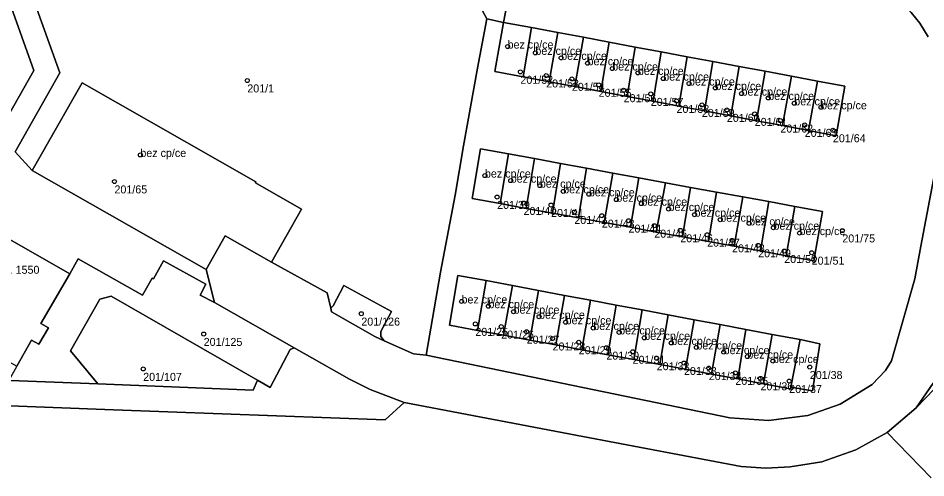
# Model space of a CAD drawing. Extents: x -878211 to -870363, y -1058464 to -1052522.
# Drawn here: x -873555.2 to -873441.8, y -1055727.4 to -1055670 of the extents above; entities that cross this region are included whole.
import ezdxf

# ---------------------------------------------------------------- set-up
doc = ezdxf.new("R2010")
doc.units = 0
for name, color, linetype in [('Vrstva 50', 7, 'Continuous'), ('Vrstva 51', 7, 'Continuous'), ('Vrstva 52', 7, 'Continuous')]:
    doc.layers.add(name, color=color, linetype=linetype)

msp = doc.modelspace()

# ---------------------------------------------------------------- linework, layer by layer
at = {"layer": 'Vrstva 50'}
for centre in [(-873494.03, -1055673.50994), (-873490.56, -1055674.29994), (-873487.34, -1055674.92994), (-873484.04, -1055675.59994), (-873492.43, -1055676.67994), (-873489.21, -1055677.13994), (-873480.96, -1055676.25994), (-873477.75, -1055676.80994), (-873526.56, -1055677.75994), (-873486, -1055677.55994), (-873482.65, -1055678.30994), (-873474.58, -1055677.51994), (-873471.36, -1055678.13994), (-873479.53, -1055678.97994), (-873476.14, -1055679.43994), (-873468.06, -1055678.68994), (-873464.8, -1055679.39994), (-873472.92, -1055680.31994), (-873461.46, -1055679.93994), (-873458.2, -1055680.60994), (-873469.75, -1055680.81994), (-873466.63, -1055681.43994), (-873454.86, -1055681.10994), (-873463.15, -1055681.93994), (-873459.94, -1055682.77994), (-873456.9, -1055683.31994), (-873453.38, -1055683.98994), (-873539.92, -1055687.06994), (-873496.86, -1055689.64994), (-873543.16, -1055690.38994), (-873493.64, -1055690.27994), (-873489.99, -1055690.90994), (-873487.08, -1055691.61994), (-873483.87, -1055691.98994), (-873495.34, -1055692.32994), (-873492.04, -1055693.07994), (-873480.44, -1055692.65994), (-873477.31, -1055693.15994), (-873488.6, -1055693.32994), (-873485.69, -1055694.20994), (-873473.92, -1055693.82994), (-873482.26, -1055694.66994), (-873478.92, -1055695.28994), (-873470.67, -1055694.53994), (-873467.45, -1055695.16994), (-873475.7, -1055695.91994), (-873472.45, -1055696.49994), (-873463.85, -1055695.62994), (-873460.81, -1055696.16994), (-873452.2, -1055696.51994), (-873469.1, -1055697.04994), (-873465.98, -1055697.75994), (-873457.55, -1055696.83994), (-873462.72, -1055698.37994), (-873459.46, -1055699.08994), (-873456.03, -1055699.29994), (-873499.79, -1055705.38994), (-873496.43, -1055705.97994), (-873493.28, -1055706.66994), (-873512.31, -1055706.91994), (-873490.1, -1055707.29994), (-873486.78, -1055707.98994), (-873498.06, -1055708.19994), (-873494.83, -1055708.53994), (-873483.32, -1055708.70994), (-873532.01, -1055709.45994), (-873491.65, -1055709.17994), (-873488.41, -1055710.02994), (-873480.09, -1055709.25994), (-873476.95, -1055709.93994), (-873485.14, -1055710.49994), (-873481.69, -1055711.17994), (-873473.58, -1055710.57994), (-873470.44, -1055711.13994), (-873478.41, -1055711.68994), (-873475.4, -1055712.49994), (-873467.03, -1055711.72994), (-873464.07, -1055712.27994), (-873471.99, -1055713.08994), (-873460.88, -1055712.83994), (-873456.27, -1055713.59994), (-873539.57, -1055713.82994), (-873468.89, -1055713.72994), (-873465.57, -1055714.32994), (-873462.43, -1055715.00994), (-873458.84, -1055715.34994)]:
    msp.add_circle(centre, 0.25, dxfattribs=at)
at = {"layer": 'Vrstva 51'}
for points in [[(-873577.9, -1055586.21), (-873550.79, -1055607.1), (-873524.96, -1055626.95), (-873494.25, -1055650.55), (-873482.73, -1055657.36), (-873479.69, -1055658.48), (-873476.2, -1055659.5), (-873455.91, -1055663.31), (-873451.24, -1055664.45), (-873448.44, -1055665.53), (-873445.57, -1055667.38), (-873443.6, -1055669.25), (-873442.53, -1055670.58)], [(-873564.15, -1055634), (-873526.86, -1055662.58), (-873525.35, -1055663.44), (-873523.9, -1055663.88), (-873501.92, -1055668.87), (-873501.17, -1055668.85), (-873499.68, -1055668.44), (-873497.19, -1055668.95), (-873496.63, -1055670.03), (-873494.55, -1055670.49), (-873492.46, -1055659.67), (-873492.08, -1055657.3), (-873491.89, -1055655), (-873492.26, -1055653.47), (-873493.14, -1055651.73), (-873494.25, -1055650.55), (-873524.96, -1055626.95), (-873550.79, -1055607.1), (-873577.9, -1055586.21)], [(-873570, -1055629.56), (-873553.22, -1055676.49), (-873557.74, -1055684.38)], [(-873557.74, -1055684.38), (-873553.22, -1055676.49), (-873570, -1055629.56)], [(-873564.94, -1055635.22), (-873549.97, -1055676.79), (-873555.57, -1055686.67), (-873553.46, -1055689), (-873547.19, -1055678.03), (-873525.49, -1055690.42), (-873525.55, -1055690.55), (-873519.78, -1055693.84), (-873523.55, -1055700.48), (-873516.56, -1055704.3), (-873516.13, -1055706.23), (-873515.83, -1055705.93), (-873514.48, -1055703.41), (-873508.53, -1055706.64), (-873509.89, -1055709.14), (-873509.89, -1055709.79), (-873509.46, -1055710.32), (-873505.78, -1055711.95), (-873504.22, -1055712.09), (-873502.4, -1055701.74), (-873500.57, -1055692.08), (-873499.54, -1055685.91), (-873497.8, -1055676.23), (-873496.63, -1055670.03), (-873497.19, -1055668.95)], [(-873562.38, -1055694.15), (-873548.72, -1055701.94), (-873547.68, -1055700.04), (-873539.65, -1055704.62), (-873538.43, -1055702.48), (-873538.29, -1055702.55), (-873537.05, -1055700.31), (-873531.73, -1055703.24), (-873532.46, -1055704.59), (-873530.65, -1055705.54), (-873531.71, -1055701.38), (-873553.46, -1055689), (-873555.57, -1055686.67), (-873549.97, -1055676.79), (-873564.94, -1055635.22)], [(-873492.46, -1055659.67), (-873494.55, -1055670.49), (-873496.63, -1055670.03), (-873497.8, -1055676.23), (-873499.54, -1055685.91), (-873500.57, -1055692.08), (-873502.4, -1055701.74), (-873504.22, -1055712.09), (-873466.28, -1055719.95), (-873461.43, -1055720.28), (-873456.51, -1055719.65), (-873452.46, -1055718.22), (-873448.48, -1055715.78), (-873446.82, -1055714.02), (-873446.04, -1055712.82), (-873443.16, -1055702.56), (-873442.38, -1055698.46), (-873439.73, -1055684.43)], [(-873441.47, -1055672.29), (-873442.53, -1055670.58), (-873443.6, -1055669.25)], [(-873442.53, -1055670.58), (-873441.47, -1055672.29)], [(-873439.73, -1055684.43), (-873442.38, -1055698.46), (-873443.16, -1055702.56), (-873446.04, -1055712.82), (-873446.82, -1055714.02), (-873448.48, -1055715.78), (-873452.46, -1055718.22), (-873456.51, -1055719.65), (-873461.43, -1055720.28), (-873466.28, -1055719.95), (-873504.22, -1055712.09), (-873505.78, -1055711.95), (-873509.46, -1055710.32), (-873510.64, -1055709.79), (-873516.03, -1055706.7), (-873516.13, -1055706.23), (-873516.56, -1055704.3), (-873523.55, -1055700.48), (-873529.33, -1055697.2), (-873531.71, -1055701.38), (-873530.65, -1055705.54), (-873520.69, -1055711.19), (-873513.77, -1055715.11), (-873511.21, -1055716.4), (-873506.96, -1055718.02), (-873484.62, -1055722.26), (-873464.85, -1055726.05), (-873461.78, -1055726.25), (-873458.73, -1055726.08), (-873454.77, -1055725.43), (-873450.5, -1055723.95), (-873446.59, -1055721.79), (-873442.96, -1055718.71), (-873440.83, -1055715.59)], [(-873575.63, -1055717.71), (-873543.29, -1055718.96), (-873509.32, -1055720.18), (-873506.96, -1055718.02), (-873511.21, -1055716.4), (-873513.77, -1055715.11), (-873520.69, -1055711.19), (-873521.21, -1055711.38), (-873523.69, -1055716.17), (-873525.3, -1055715.24), (-873525.81, -1055716.49), (-873545.24, -1055715.68), (-873555.08, -1055715.32), (-873556.36, -1055715.27)], [(-873440.83, -1055715.59), (-873442.96, -1055718.71), (-873440.69, -1055716.33)], [(-873440.69, -1055716.33), (-873442.96, -1055718.71), (-873446.59, -1055721.79), (-873441.09, -1055727.45)], [(-873441.09, -1055727.45), (-873446.59, -1055721.79), (-873450.5, -1055723.95), (-873454.77, -1055725.43), (-873458.73, -1055726.08), (-873461.78, -1055726.25), (-873464.85, -1055726.05), (-873484.62, -1055722.26), (-873506.96, -1055718.02), (-873509.32, -1055720.18), (-873543.29, -1055718.96), (-873575.63, -1055717.71)]]:
    msp.add_lwpolyline(points, dxfattribs=at)
for points in [[(-873494.55, -1055670.49), (-873495.63, -1055676.63), (-873492.07, -1055677.3), (-873491.03, -1055671.15)], [(-873492.07, -1055677.3), (-873495.63, -1055676.63), (-873494.55, -1055670.49), (-873491.03, -1055671.15), (-873487.75, -1055671.76), (-873484.54, -1055672.36), (-873481.33, -1055672.96), (-873478.09, -1055673.57), (-873474.84, -1055674.18), (-873471.58, -1055674.79), (-873468.37, -1055675.39), (-873465.1, -1055676), (-873461.86, -1055676.61), (-873458.55, -1055677.23), (-873455.31, -1055677.84), (-873451.87, -1055678.48), (-873452.96, -1055684.66), (-873456.44, -1055684.01), (-873459.68, -1055683.4), (-873462.92, -1055682.79), (-873466.15, -1055682.18), (-873469.42, -1055681.56), (-873472.63, -1055680.96), (-873475.86, -1055680.35), (-873479.1, -1055679.74), (-873482.36, -1055679.13), (-873485.61, -1055678.52), (-873488.84, -1055677.91)], [(-873488.84, -1055677.91), (-873487.75, -1055671.76), (-873491.03, -1055671.15), (-873492.07, -1055677.3)], [(-873484.54, -1055672.36), (-873487.75, -1055671.76), (-873488.84, -1055677.91), (-873485.61, -1055678.52)], [(-873485.61, -1055678.52), (-873482.36, -1055679.13), (-873481.33, -1055672.96), (-873484.54, -1055672.36)], [(-873479.1, -1055679.74), (-873478.09, -1055673.57), (-873481.33, -1055672.96), (-873482.36, -1055679.13)], [(-873474.84, -1055674.18), (-873478.09, -1055673.57), (-873479.1, -1055679.74), (-873475.86, -1055680.35)], [(-873471.58, -1055674.79), (-873474.84, -1055674.18), (-873475.86, -1055680.35), (-873472.63, -1055680.96)], [(-873468.37, -1055675.39), (-873471.58, -1055674.79), (-873472.63, -1055680.96), (-873469.42, -1055681.56)], [(-873465.1, -1055676), (-873468.37, -1055675.39), (-873469.42, -1055681.56), (-873466.15, -1055682.18)], [(-873461.86, -1055676.61), (-873465.1, -1055676), (-873466.15, -1055682.18), (-873462.92, -1055682.79)], [(-873458.55, -1055677.23), (-873461.86, -1055676.61), (-873462.92, -1055682.79), (-873459.68, -1055683.4)], [(-873531.71, -1055701.38), (-873529.33, -1055697.2), (-873523.55, -1055700.48), (-873519.78, -1055693.84), (-873525.55, -1055690.55), (-873525.49, -1055690.42), (-873547.19, -1055678.03), (-873553.46, -1055689)], [(-873455.31, -1055677.84), (-873458.55, -1055677.23), (-873459.68, -1055683.4), (-873456.44, -1055684.01)], [(-873451.87, -1055678.48), (-873455.31, -1055677.84), (-873456.44, -1055684.01), (-873452.96, -1055684.66)], [(-873497.43, -1055686.29), (-873498.46, -1055692.52), (-873494.94, -1055693.16), (-873493.91, -1055686.94)], [(-873494.94, -1055693.16), (-873498.46, -1055692.52), (-873497.43, -1055686.29), (-873493.91, -1055686.94), (-873490.66, -1055687.53), (-873487.41, -1055688.13), (-873484.18, -1055688.73), (-873480.86, -1055689.34), (-873477.65, -1055689.93), (-873474.3, -1055690.54), (-873471.17, -1055691.12), (-873467.91, -1055691.72), (-873464.65, -1055692.32), (-873461.39, -1055692.91), (-873458.15, -1055693.51), (-873454.67, -1055694.15), (-873455.76, -1055700.3), (-873459.2, -1055699.67), (-873462.44, -1055699.08), (-873465.71, -1055698.49), (-873468.93, -1055697.9), (-873472.18, -1055697.31), (-873475.45, -1055696.71), (-873478.69, -1055696.12), (-873481.95, -1055695.53), (-873485.18, -1055694.94), (-873488.43, -1055694.35), (-873491.7, -1055693.75)], [(-873491.7, -1055693.75), (-873490.66, -1055687.53), (-873493.91, -1055686.94), (-873494.94, -1055693.16)], [(-873488.43, -1055694.35), (-873487.41, -1055688.13), (-873490.66, -1055687.53), (-873491.7, -1055693.75)], [(-873484.18, -1055688.73), (-873487.41, -1055688.13), (-873488.43, -1055694.35), (-873485.18, -1055694.94)], [(-873481.95, -1055695.53), (-873480.86, -1055689.34), (-873484.18, -1055688.73), (-873485.18, -1055694.94)], [(-873478.69, -1055696.12), (-873477.65, -1055689.93), (-873480.86, -1055689.34), (-873481.95, -1055695.53)], [(-873475.45, -1055696.71), (-873474.3, -1055690.54), (-873477.65, -1055689.93), (-873478.69, -1055696.12)], [(-873471.17, -1055691.12), (-873474.3, -1055690.54), (-873475.45, -1055696.71), (-873472.18, -1055697.31)], [(-873467.91, -1055691.72), (-873471.17, -1055691.12), (-873472.18, -1055697.31), (-873468.93, -1055697.9)], [(-873468.93, -1055697.9), (-873465.71, -1055698.49), (-873464.65, -1055692.32), (-873467.91, -1055691.72)], [(-873462.44, -1055699.08), (-873461.39, -1055692.91), (-873464.65, -1055692.32), (-873465.71, -1055698.49)], [(-873459.2, -1055699.67), (-873458.15, -1055693.51), (-873461.39, -1055692.91), (-873462.44, -1055699.08)], [(-873454.67, -1055694.15), (-873458.15, -1055693.51), (-873459.2, -1055699.67), (-873455.76, -1055700.3)], [(-873562.38, -1055694.15), (-873569.06, -1055705.68), (-873555.35, -1055713.48), (-873553.51, -1055710.22), (-873552.61, -1055710.72), (-873551.42, -1055708.69), (-873552.35, -1055708.16), (-873548.72, -1055701.94)], [(-873520.69, -1055711.19), (-873530.65, -1055705.54), (-873532.46, -1055704.59), (-873531.73, -1055703.24), (-873537.05, -1055700.31), (-873538.29, -1055702.55), (-873538.43, -1055702.48), (-873539.65, -1055704.62), (-873547.68, -1055700.04), (-873548.72, -1055701.94), (-873552.35, -1055708.16), (-873551.42, -1055708.69), (-873552.61, -1055710.72), (-873553.51, -1055710.22), (-873555.35, -1055713.48), (-873556.36, -1055715.27), (-873555.08, -1055715.32), (-873545.24, -1055715.68), (-873548.64, -1055711.57), (-873544.97, -1055705.09), (-873543.59, -1055704.72), (-873525.3, -1055715.24), (-873523.69, -1055716.17), (-873521.21, -1055711.38)], [(-873500.24, -1055702.13), (-873501.29, -1055708.35), (-873497.78, -1055709.01), (-873496.7, -1055702.79)], [(-873497.78, -1055709.01), (-873501.29, -1055708.35), (-873500.24, -1055702.13), (-873496.7, -1055702.79), (-873493.43, -1055703.41), (-873490.17, -1055704.02), (-873486.94, -1055704.63), (-873483.69, -1055705.24), (-873480.45, -1055705.85), (-873477.22, -1055706.45), (-873473.95, -1055707.07), (-873470.71, -1055707.67), (-873467.45, -1055708.29), (-873464.25, -1055708.89), (-873460.95, -1055709.51), (-873457.47, -1055710.16), (-873455.03, -1055710.69), (-873455.92, -1055716.58), (-873458.62, -1055716.12), (-873458.66, -1055716.32), (-873462.04, -1055715.69), (-873465.28, -1055715.08), (-873468.53, -1055714.47), (-873471.78, -1055713.87), (-873475.01, -1055713.26), (-873478.24, -1055712.66), (-873481.52, -1055712.05), (-873484.75, -1055711.44), (-873488.01, -1055710.83), (-873491.27, -1055710.22), (-873494.53, -1055709.61)], [(-873493.43, -1055703.41), (-873496.7, -1055702.79), (-873497.78, -1055709.01), (-873494.53, -1055709.61)], [(-873516.13, -1055706.23), (-873516.03, -1055706.7), (-873510.64, -1055709.79), (-873509.46, -1055710.32), (-873509.89, -1055709.79), (-873509.89, -1055709.14), (-873508.53, -1055706.64), (-873514.48, -1055703.41), (-873515.83, -1055705.93)], [(-873491.27, -1055710.22), (-873490.17, -1055704.02), (-873493.43, -1055703.41), (-873494.53, -1055709.61)], [(-873488.01, -1055710.83), (-873486.94, -1055704.63), (-873490.17, -1055704.02), (-873491.27, -1055710.22)], [(-873543.59, -1055704.72), (-873544.97, -1055705.09), (-873548.64, -1055711.57), (-873545.24, -1055715.68), (-873525.81, -1055716.49), (-873525.3, -1055715.24)], [(-873488.01, -1055710.83), (-873484.75, -1055711.44), (-873483.69, -1055705.24), (-873486.94, -1055704.63)], [(-873480.45, -1055705.85), (-873483.69, -1055705.24), (-873484.75, -1055711.44), (-873481.52, -1055712.05)], [(-873478.24, -1055712.66), (-873477.22, -1055706.45), (-873480.45, -1055705.85), (-873481.52, -1055712.05)], [(-873473.95, -1055707.07), (-873477.22, -1055706.45), (-873478.24, -1055712.66), (-873475.01, -1055713.26)], [(-873475.01, -1055713.26), (-873471.78, -1055713.87), (-873470.71, -1055707.67), (-873473.95, -1055707.07)], [(-873468.53, -1055714.47), (-873467.45, -1055708.29), (-873470.71, -1055707.67), (-873471.78, -1055713.87)], [(-873464.25, -1055708.89), (-873467.45, -1055708.29), (-873468.53, -1055714.47), (-873465.28, -1055715.08)], [(-873465.28, -1055715.08), (-873462.04, -1055715.69), (-873460.95, -1055709.51), (-873464.25, -1055708.89)], [(-873458.66, -1055716.32), (-873458.62, -1055716.12), (-873457.47, -1055710.16), (-873460.95, -1055709.51), (-873462.04, -1055715.69)], [(-873458.62, -1055716.12), (-873455.92, -1055716.58), (-873455.03, -1055710.69), (-873457.47, -1055710.16)]]:
    msp.add_lwpolyline(points, close=True, dxfattribs=at)
at = {"layer": 'Vrstva 52'}
for points in [[(-873495.63, -1055676.63), (-873492.07, -1055677.3), (-873491.03, -1055671.15), (-873494.55, -1055670.49)], [(-873491.03, -1055671.15), (-873492.07, -1055677.3), (-873488.84, -1055677.91), (-873487.75, -1055671.76)], [(-873487.75, -1055671.76), (-873488.84, -1055677.91), (-873485.61, -1055678.52), (-873484.54, -1055672.36)], [(-873485.61, -1055678.52), (-873482.36, -1055679.13), (-873481.33, -1055672.96), (-873484.54, -1055672.36)], [(-873482.36, -1055679.13), (-873479.1, -1055679.74), (-873478.09, -1055673.57), (-873481.33, -1055672.96)], [(-873478.09, -1055673.57), (-873479.1, -1055679.74), (-873475.86, -1055680.35), (-873474.84, -1055674.18)], [(-873475.86, -1055680.35), (-873472.63, -1055680.96), (-873471.58, -1055674.79), (-873474.84, -1055674.18)], [(-873472.63, -1055680.96), (-873469.42, -1055681.56), (-873468.37, -1055675.39), (-873471.58, -1055674.79)], [(-873469.42, -1055681.56), (-873466.15, -1055682.18), (-873465.1, -1055676), (-873468.37, -1055675.39)], [(-873466.15, -1055682.18), (-873462.92, -1055682.79), (-873461.86, -1055676.61), (-873465.1, -1055676)], [(-873462.92, -1055682.79), (-873459.68, -1055683.4), (-873458.55, -1055677.23), (-873461.86, -1055676.61)], [(-873525.49, -1055690.42), (-873547.19, -1055678.03), (-873553.46, -1055689), (-873531.71, -1055701.38), (-873529.33, -1055697.2), (-873523.55, -1055700.48), (-873519.78, -1055693.84), (-873525.55, -1055690.55)], [(-873459.68, -1055683.4), (-873456.44, -1055684.01), (-873455.31, -1055677.84), (-873458.55, -1055677.23)], [(-873456.44, -1055684.01), (-873452.96, -1055684.66), (-873451.87, -1055678.48), (-873455.31, -1055677.84)], [(-873498.46, -1055692.52), (-873494.94, -1055693.16), (-873493.91, -1055686.94), (-873497.43, -1055686.29)], [(-873493.91, -1055686.94), (-873494.94, -1055693.16), (-873491.7, -1055693.75), (-873490.66, -1055687.53)], [(-873491.7, -1055693.75), (-873488.43, -1055694.35), (-873487.41, -1055688.13), (-873490.66, -1055687.53)], [(-873488.43, -1055694.35), (-873485.18, -1055694.94), (-873484.18, -1055688.73), (-873487.41, -1055688.13)], [(-873484.18, -1055688.73), (-873485.18, -1055694.94), (-873481.95, -1055695.53), (-873480.86, -1055689.34)], [(-873477.65, -1055689.93), (-873480.86, -1055689.34), (-873481.95, -1055695.53), (-873478.69, -1055696.12)], [(-873477.65, -1055689.93), (-873478.69, -1055696.12), (-873475.45, -1055696.71), (-873474.3, -1055690.54)], [(-873475.45, -1055696.71), (-873472.18, -1055697.31), (-873471.17, -1055691.12), (-873474.3, -1055690.54)], [(-873471.17, -1055691.12), (-873472.18, -1055697.31), (-873468.93, -1055697.9), (-873467.91, -1055691.72)], [(-873468.93, -1055697.9), (-873465.71, -1055698.49), (-873464.65, -1055692.32), (-873467.91, -1055691.72)], [(-873464.65, -1055692.32), (-873465.71, -1055698.49), (-873462.44, -1055699.08), (-873461.39, -1055692.91)], [(-873462.44, -1055699.08), (-873459.2, -1055699.67), (-873458.15, -1055693.51), (-873461.39, -1055692.91)], [(-873459.2, -1055699.67), (-873455.76, -1055700.3), (-873454.67, -1055694.15), (-873458.15, -1055693.51)], [(-873553.51, -1055710.22), (-873552.61, -1055710.72), (-873551.42, -1055708.69), (-873552.35, -1055708.16), (-873548.72, -1055701.94), (-873562.38, -1055694.15), (-873569.06, -1055705.68), (-873555.35, -1055713.48)], [(-873500.24, -1055702.13), (-873501.29, -1055708.35), (-873497.78, -1055709.01), (-873496.7, -1055702.79)], [(-873496.7, -1055702.79), (-873497.78, -1055709.01), (-873494.53, -1055709.61), (-873493.43, -1055703.41)], [(-873494.53, -1055709.61), (-873491.27, -1055710.22), (-873490.17, -1055704.02), (-873493.43, -1055703.41)], [(-873490.17, -1055704.02), (-873491.27, -1055710.22), (-873488.01, -1055710.83), (-873486.94, -1055704.63)], [(-873488.01, -1055710.83), (-873484.75, -1055711.44), (-873483.69, -1055705.24), (-873486.94, -1055704.63)], [(-873483.69, -1055705.24), (-873484.75, -1055711.44), (-873481.52, -1055712.05), (-873480.45, -1055705.85)], [(-873481.52, -1055712.05), (-873478.24, -1055712.66), (-873477.22, -1055706.45), (-873480.45, -1055705.85)], [(-873477.22, -1055706.45), (-873478.24, -1055712.66), (-873475.01, -1055713.26), (-873473.95, -1055707.07)], [(-873475.01, -1055713.26), (-873471.78, -1055713.87), (-873470.71, -1055707.67), (-873473.95, -1055707.07)], [(-873470.71, -1055707.67), (-873471.78, -1055713.87), (-873468.53, -1055714.47), (-873467.45, -1055708.29)], [(-873467.45, -1055708.29), (-873468.53, -1055714.47), (-873465.28, -1055715.08), (-873464.25, -1055708.89)], [(-873465.28, -1055715.08), (-873462.04, -1055715.69), (-873460.95, -1055709.51), (-873464.25, -1055708.89)], [(-873462.04, -1055715.69), (-873458.66, -1055716.32), (-873458.62, -1055716.12), (-873457.47, -1055710.16), (-873460.95, -1055709.51)]]:
    msp.add_lwpolyline(points, close=True, dxfattribs=at)

# ---------------------------------------------------------------- texts
at = {"layer": 'Vrstva 50'}
for s, p in [('bez cp/ce', (-873494.03, -1055673.76)), ('bez cp/ce', (-873490.56, -1055674.55)), ('bez cp/ce', (-873487.34, -1055675.179)), ('bez cp/ce', (-873484.04, -1055675.85)), ('bez cp/ce', (-873480.96, -1055676.51)), ('201/52', (-873492.43, -1055678.169)), ('bez cp/ce', (-873477.75, -1055677.06)), ('bez cp/ce', (-873474.58, -1055677.77)), ('201/1', (-873526.56, -1055679.249)), ('201/53', (-873489.21, -1055678.629)), ('201/54', (-873486, -1055679.049)), ('bez cp/ce', (-873471.36, -1055678.389)), ('bez cp/ce', (-873468.06, -1055678.94)), ('201/55', (-873482.65, -1055679.799)), ('bez cp/ce', (-873464.8, -1055679.649)), ('bez cp/ce', (-873461.46, -1055680.19)), ('201/56', (-873479.53, -1055680.469)), ('201/57', (-873476.14, -1055680.929)), ('bez cp/ce', (-873458.2, -1055680.86)), ('bez cp/ce', (-873454.86, -1055681.36)), ('201/58', (-873472.92, -1055681.809)), ('201/59', (-873469.75, -1055682.309)), ('201/60', (-873466.63, -1055682.929)), ('201/61', (-873463.15, -1055683.429)), ('201/62', (-873459.94, -1055684.269)), ('201/63', (-873456.9, -1055684.809)), ('201/64', (-873453.38, -1055685.479)), ('bez cp/ce', (-873539.92, -1055687.32)), ('bez cp/ce', (-873496.86, -1055689.899)), ('bez cp/ce', (-873493.64, -1055690.53)), ('bez cp/ce', (-873489.99, -1055691.159)), ('201/65', (-873543.16, -1055691.879)), ('bez cp/ce', (-873487.08, -1055691.87)), ('bez cp/ce', (-873483.87, -1055692.24)), ('bez cp/ce', (-873480.44, -1055692.909)), ('201/39', (-873495.34, -1055693.819)), ('bez cp/ce', (-873477.31, -1055693.409)), ('201/40', (-873492.04, -1055694.569)), ('201/41', (-873488.6, -1055694.819)), ('bez cp/ce', (-873473.92, -1055694.08)), ('bez cp/ce', (-873470.67, -1055694.79)), ('201/42', (-873485.69, -1055695.699)), ('201/43', (-873482.26, -1055696.159)), ('bez cp/ce', (-873467.45, -1055695.419)), ('bez cp/ce', (-873463.85, -1055695.879)), ('201/44', (-873478.92, -1055696.779)), ('201/45', (-873475.7, -1055697.409)), ('bez cp/ce', (-873460.81, -1055696.419)), ('bez cp/ce', (-873457.55, -1055697.09)), ('201/46', (-873472.45, -1055697.989)), ('201/47', (-873469.1, -1055698.539)), ('201/75', (-873452.2, -1055698.009)), ('201/48', (-873465.98, -1055699.249)), ('201/49', (-873462.72, -1055699.869)), ('201/50', (-873459.46, -1055700.579)), ('201/51', (-873456.03, -1055700.789)), ('c.p. 1550', (-873558.04, -1055701.929)), ('bez cp/ce', (-873499.79, -1055705.639)), ('bez cp/ce', (-873496.43, -1055706.23)), ('bez cp/ce', (-873493.28, -1055706.919)), ('bez cp/ce', (-873490.1, -1055707.55)), ('201/126', (-873512.31, -1055708.409)), ('bez cp/ce', (-873486.78, -1055708.24)), ('201/25', (-873498.06, -1055709.689)), ('bez cp/ce', (-873483.32, -1055708.96)), ('bez cp/ce', (-873480.09, -1055709.51)), ('201/125', (-873532.01, -1055710.949)), ('201/26', (-873494.83, -1055710.029)), ('201/27', (-873491.65, -1055710.669)), ('bez cp/ce', (-873476.95, -1055710.19)), ('bez cp/ce', (-873473.58, -1055710.83)), ('201/28', (-873488.41, -1055711.519)), ('201/29', (-873485.14, -1055711.989)), ('bez cp/ce', (-873470.44, -1055711.389)), ('bez cp/ce', (-873467.03, -1055711.98)), ('201/30', (-873481.69, -1055712.669)), ('201/31', (-873478.41, -1055713.179)), ('bez cp/ce', (-873464.07, -1055712.53)), ('bez cp/ce', (-873460.88, -1055713.09)), ('201/32', (-873475.4, -1055713.989)), ('201/107', (-873539.57, -1055715.319)), ('201/33', (-873471.99, -1055714.579)), ('201/34', (-873468.89, -1055715.219)), ('201/38', (-873456.27, -1055715.089)), ('201/35', (-873465.57, -1055715.819)), ('201/36', (-873462.43, -1055716.499)), ('201/37', (-873458.84, -1055716.839))]:
    msp.add_text(s, height=0.999996, dxfattribs=at).set_placement(p)

doc.saveas('drawing.dxf')
